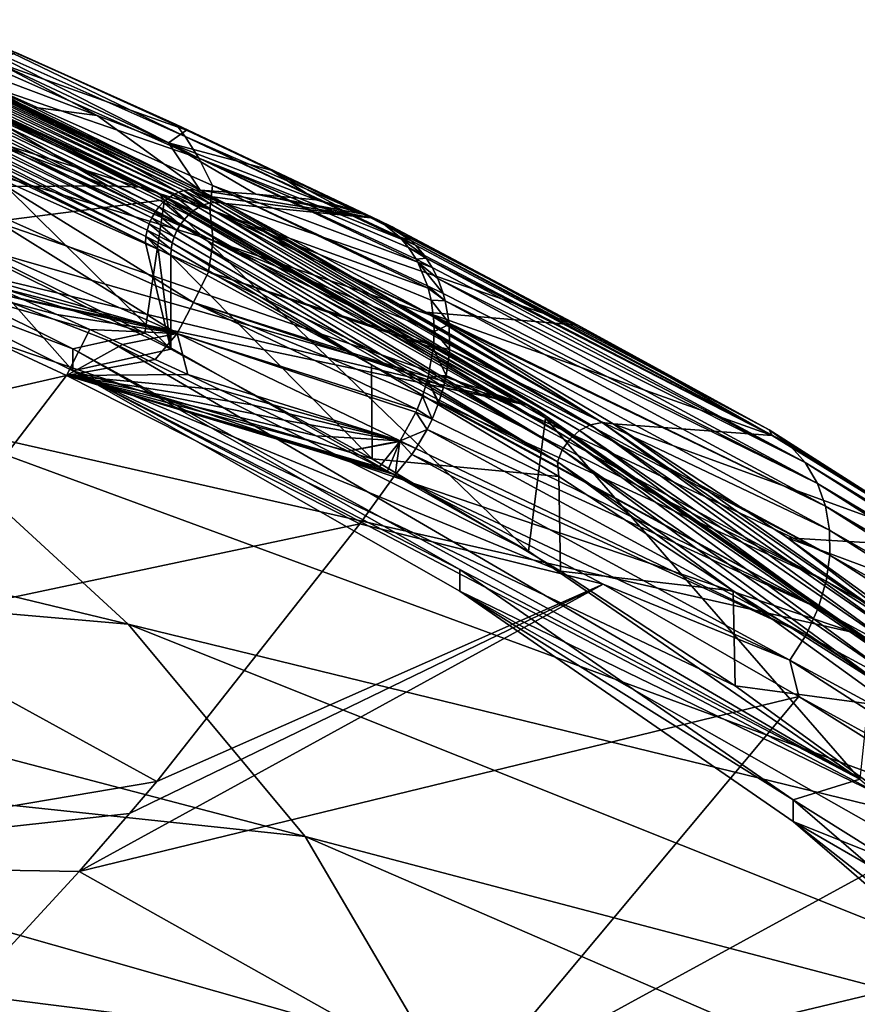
# Model space of a CAD drawing. Header units: metres. Extents: x -90 to 304, y -90 to 74.
# Tile 569 of 570: x 290.15 to 295.55, y 18.2 to 24.55. Entities that reach past the tile are written whole.
import ezdxf

# ---------------------------------------------------------------- set-up
doc = ezdxf.new("R2010")
doc.units = ezdxf.units.M
doc.layers.add('solid_21662050_350', color=7, linetype='CONTINUOUS')

msp = doc.modelspace()

# ---------------------------------------------------------------- linework, layer by layer
at = {"layer": 'solid_21662050_350'}
for points in [[(287.904846, 24.545956, 151.074692), (289.353394, 23.465822, 155.626633), (290.719025, 23.475111, 151.979782)], [(287.904846, 24.545956, 151.074692), (290.719025, 23.475111, 151.979782), (289.39325, 24.251583, 149.110519)], [(291.210144, 23.444653, 150.459656), (289.005249, 24.509869, 147.511444), (288.971344, 24.497959, 147.534241)], [(291.245392, 23.450195, 150.436996), (289.039215, 24.516108, 147.486572), (289.005249, 24.509869, 147.511444)], [(291.245392, 23.450195, 150.436996), (289.005249, 24.509869, 147.511444), (291.210144, 23.444653, 150.459656)], [(291.279938, 23.450048, 150.412781), (289.07254, 24.51656, 147.460083), (289.039215, 24.516108, 147.486572)], [(291.279938, 23.450048, 150.412781), (289.039215, 24.516108, 147.486572), (291.245392, 23.450195, 150.436996)], [(291.314087, 23.446342, 150.387985), (289.104584, 24.511206, 147.432526), (289.07254, 24.51656, 147.460083)], [(291.279938, 23.450048, 150.412781), (291.314087, 23.446342, 150.387985), (289.07254, 24.51656, 147.460083)], [(290.650208, 23.92901, 147.912033), (290.004608, 24.271036, 146.603836), (289.104584, 24.511206, 147.432526)], [(290.235016, 23.980997, 148.894592), (290.650208, 23.92901, 147.912033), (289.104584, 24.511206, 147.432526)], [(290.235016, 23.980997, 148.894592), (289.104584, 24.511206, 147.432526), (291.314087, 23.446342, 150.387985)], [(291.107635, 23.39554, 150.513657), (288.906342, 24.458218, 147.571762), (288.876556, 24.431181, 147.585724)], [(291.140594, 23.417059, 150.498352), (288.938141, 24.480625, 147.554489), (288.906342, 24.458218, 147.571762)], [(291.140594, 23.417059, 150.498352), (288.906342, 24.458218, 147.571762), (291.107635, 23.39554, 150.513657)], [(291.175018, 23.433535, 150.480225), (288.971344, 24.497959, 147.534241), (288.938141, 24.480625, 147.554489)], [(291.175018, 23.433535, 150.480225), (288.938141, 24.480625, 147.554489), (291.140594, 23.417059, 150.498352)], [(291.210144, 23.444653, 150.459656), (288.971344, 24.497959, 147.534241), (291.175018, 23.433535, 150.480225)], [(289.790588, 24.481033, 144.475891), (291.218231, 23.791906, 145.950592), (289.764465, 24.436895, 144.139694)], [(289.764465, 24.436895, 144.139694), (291.305908, 23.652349, 145.800156), (289.833771, 24.305456, 143.968994)], [(289.764465, 24.436895, 144.139694), (291.218231, 23.791906, 145.950592), (291.305908, 23.652349, 145.800156)], [(289.790588, 24.481033, 144.475891), (290.12561, 24.333963, 145.22084), (291.159729, 23.870647, 146.191208)], [(289.790588, 24.481033, 144.475891), (291.159729, 23.870647, 146.191208), (291.218231, 23.791906, 145.950592)], [(291.02359, 23.305357, 150.539948), (288.849426, 24.400063, 147.596115), (288.8255, 24.365496, 147.602692)], [(291.048523, 23.339136, 150.534668), (288.876556, 24.431181, 147.585724), (288.849426, 24.400063, 147.596115)], [(291.048523, 23.339136, 150.534668), (288.849426, 24.400063, 147.596115), (291.02359, 23.305357, 150.539948)], [(291.076752, 23.369396, 150.525848), (288.876556, 24.431181, 147.585724), (291.048523, 23.339136, 150.534668)], [(291.107635, 23.39554, 150.513657), (288.876556, 24.431181, 147.585724), (291.076752, 23.369396, 150.525848)], [(290.985413, 23.229902, 150.53949), (288.805206, 24.328167, 147.605331), (288.788971, 24.28882, 147.604004)], [(291.002411, 23.268707, 150.54158), (288.8255, 24.365496, 147.602692), (288.805206, 24.328167, 147.605331)], [(291.002411, 23.268707, 150.54158), (288.805206, 24.328167, 147.605331), (290.985413, 23.229902, 150.53949)], [(291.02359, 23.305357, 150.539948), (288.8255, 24.365496, 147.602692), (291.002411, 23.268707, 150.54158)], [(291.225647, 23.834843, 146.625824), (290.12561, 24.333963, 145.22084), (290.004608, 24.271036, 146.603836)], [(291.159729, 23.870647, 146.191208), (290.12561, 24.333963, 145.22084), (291.225647, 23.834843, 146.625824)], [(290.965302, 23.148985, 150.524414), (288.777161, 24.248281, 147.598709), (288.769989, 24.207325, 147.589569)], [(290.972961, 23.189743, 150.533737), (288.788971, 24.28882, 147.604004), (288.777161, 24.248281, 147.598709)], [(290.972961, 23.189743, 150.533737), (288.777161, 24.248281, 147.598709), (290.965302, 23.148985, 150.524414)], [(290.985413, 23.229902, 150.53949), (288.788971, 24.28882, 147.604004), (290.972961, 23.189743, 150.533737)], [(289.39325, 24.251583, 149.110519), (290.719025, 23.475111, 151.979782), (290.973236, 23.465055, 151.301727)], [(289.39325, 24.251583, 149.110519), (290.973236, 23.465055, 151.301727), (291.03714, 23.434822, 151.25209)], [(289.39325, 24.251583, 149.110519), (291.03714, 23.434822, 151.25209), (289.452972, 24.223412, 149.055206)], [(289.833771, 24.305456, 143.968994), (291.305908, 23.652349, 145.800156), (289.944183, 24.122141, 143.912903)], [(290.650208, 23.92901, 147.912033), (291.111115, 23.752256, 148.054382), (290.004608, 24.271036, 146.603836)], [(291.225647, 23.834843, 146.625824), (290.004608, 24.271036, 146.603836), (291.111115, 23.752256, 148.054382)], [(288.769989, 24.207325, 147.589569), (288.767548, 24.16679, 147.576706), (290.962616, 23.108475, 150.511703)], [(290.965302, 23.148985, 150.524414), (288.769989, 24.207325, 147.589569), (290.962616, 23.108475, 150.511703)], [(289.452972, 24.223412, 149.055206), (291.03714, 23.434822, 151.25209), (291.08548, 23.384512, 151.200821)], [(289.452972, 24.223412, 149.055206), (291.08548, 23.384512, 151.200821), (289.499695, 24.174314, 149.002045)], [(290.962616, 23.108475, 150.511703), (288.767548, 24.16679, 147.576706), (289.888214, 23.641602, 149.025345)], [(289.499695, 24.174314, 149.002045), (291.08548, 23.384512, 151.200821), (289.608002, 23.196579, 148.811981)], [(289.944183, 24.122141, 143.912903), (291.376221, 23.321562, 145.565491), (289.871979, 23.989208, 143.698547)], [(289.944183, 24.122141, 143.912903), (291.393829, 23.477186, 145.718384), (291.376221, 23.321562, 145.565491)], [(291.305908, 23.652349, 145.800156), (291.393829, 23.477186, 145.718384), (289.944183, 24.122141, 143.912903)], [(289.871979, 23.989208, 143.698547), (291.376221, 23.321562, 145.565491), (289.917389, 23.781569, 143.681747)], [(290.235016, 23.980997, 148.894592), (291.314087, 23.446342, 150.387985), (290.650208, 23.92901, 147.912033)], [(291.314087, 23.446342, 150.387985), (291.111115, 23.752256, 148.054382), (290.650208, 23.92901, 147.912033)], [(291.159729, 23.870647, 146.191208), (291.225647, 23.834843, 146.625824), (291.771576, 23.576853, 147.34845)], [(291.159729, 23.870647, 146.191208), (291.771576, 23.576853, 147.34845), (292.313843, 23.31835, 148.086411)], [(291.159729, 23.870647, 146.191208), (292.313843, 23.31835, 148.086411), (292.467712, 23.251232, 147.950867)], [(291.159729, 23.870647, 146.191208), (292.467712, 23.251232, 147.950867), (292.474792, 23.246899, 147.944199)], [(291.159729, 23.870647, 146.191208), (292.474792, 23.246899, 147.944199), (291.218231, 23.791906, 145.950592)], [(291.771576, 23.576853, 147.34845), (291.225647, 23.834843, 146.625824), (291.111115, 23.752256, 148.054382)], [(289.917389, 23.781569, 143.681747), (291.398682, 23.122183, 145.522919), (289.888214, 23.579994, 143.638077)], [(291.376221, 23.321562, 145.565491), (291.398682, 23.122183, 145.522919), (289.917389, 23.781569, 143.681747)], [(292.062073, 23.385353, 148.347214), (291.771576, 23.576853, 147.34845), (291.111115, 23.752256, 148.054382)], [(291.672791, 23.42107, 149.410706), (292.062073, 23.385353, 148.347214), (291.111115, 23.752256, 148.054382)], [(291.672791, 23.42107, 149.410706), (291.111115, 23.752256, 148.054382), (291.314087, 23.446342, 150.387985)], [(291.218231, 23.791906, 145.950592), (292.474792, 23.246899, 147.944199), (292.600159, 23.145203, 147.816849)], [(291.218231, 23.791906, 145.950592), (292.600159, 23.145203, 147.816849), (292.612579, 23.131975, 147.803101)], [(291.218231, 23.791906, 145.950592), (292.612579, 23.131975, 147.803101), (291.305908, 23.652349, 145.800156)], [(289.888214, 23.641602, 149.025345), (289.774384, 23.092699, 148.656387), (291.124878, 22.421968, 150.52803)], [(290.962616, 23.108475, 150.511703), (289.888214, 23.641602, 149.025345), (291.124878, 22.421968, 150.52803)], [(291.305908, 23.652349, 145.800156), (292.612579, 23.131975, 147.803101), (292.657623, 23.07732, 147.750793)], [(291.305908, 23.652349, 145.800156), (292.657623, 23.07732, 147.750793), (292.707214, 23.001299, 147.687531)], [(291.305908, 23.652349, 145.800156), (292.707214, 23.001299, 147.687531), (292.717224, 22.983179, 147.673752)], [(291.305908, 23.652349, 145.800156), (292.717224, 22.983179, 147.673752), (291.393829, 23.477186, 145.718384)], [(289.888214, 23.579994, 143.638077), (291.270782, 22.723412, 145.421356), (289.764923, 23.39448, 143.551834)], [(289.888214, 23.579994, 143.638077), (291.367279, 22.920588, 145.476959), (291.270782, 22.723412, 145.421356)], [(291.398682, 23.122183, 145.522919), (291.367279, 22.920588, 145.476959), (289.888214, 23.579994, 143.638077)], [(292.18634, 23.35231, 148.218613), (292.313843, 23.31835, 148.086411), (291.771576, 23.576853, 147.34845)], [(292.062073, 23.385353, 148.347214), (292.18634, 23.35231, 148.218613), (291.771576, 23.576853, 147.34845)], [(288.670349, 23.422979, 157.44104), (287.994598, 23.356218, 159.227509), (293.422333, 22.060349, 155.203445)], [(289.353394, 23.465822, 155.626633), (288.670349, 23.422979, 157.44104), (293.422333, 22.060349, 155.203445)], [(290.719025, 23.475111, 151.979782), (289.353394, 23.465822, 155.626633), (293.422333, 22.060349, 155.203445)], [(290.719025, 23.475111, 151.979782), (293.422333, 22.060349, 155.203445), (290.973236, 23.465055, 151.301727)], [(291.03714, 23.434822, 151.25209), (290.973236, 23.465055, 151.301727), (293.422333, 22.060349, 155.203445)], [(291.03714, 23.434822, 151.25209), (293.422333, 22.060349, 155.203445), (293.488922, 22.028362, 155.158676)], [(291.08548, 23.384512, 151.200821), (291.03714, 23.434822, 151.25209), (293.488922, 22.028362, 155.158676)], [(291.175018, 23.433535, 150.480225), (291.140594, 23.417059, 150.498352), (291.303131, 23.335007, 150.733429)], [(291.210144, 23.444653, 150.459656), (291.175018, 23.433535, 150.480225), (291.338104, 23.351664, 150.715225)], [(291.175018, 23.433535, 150.480225), (291.303131, 23.335007, 150.733429), (291.338104, 23.351664, 150.715225)], [(291.245392, 23.450195, 150.436996), (291.210144, 23.444653, 150.459656), (291.373322, 23.36268, 150.694824)], [(291.210144, 23.444653, 150.459656), (291.338104, 23.351664, 150.715225), (291.373322, 23.36268, 150.694824)], [(291.245392, 23.450195, 150.436996), (291.40921, 23.368185, 150.671982), (291.443756, 23.367884, 150.64798)], [(291.279938, 23.450048, 150.412781), (291.245392, 23.450195, 150.436996), (291.443756, 23.367884, 150.64798)], [(291.245392, 23.450195, 150.436996), (291.373322, 23.36268, 150.694824), (291.40921, 23.368185, 150.671982)], [(291.279938, 23.450048, 150.412781), (291.39505, 23.40453, 150.50412), (291.314087, 23.446342, 150.387985)], [(291.279938, 23.450048, 150.412781), (291.477264, 23.361862, 150.62262), (291.39505, 23.40453, 150.50412)], [(291.279938, 23.450048, 150.412781), (291.443756, 23.367884, 150.64798), (291.477264, 23.361862, 150.62262)], [(292.414459, 23.268049, 148.225952), (291.672791, 23.42107, 149.410706), (291.314087, 23.446342, 150.387985)], [(291.39505, 23.40453, 150.50412), (292.414459, 23.268049, 148.225952), (291.314087, 23.446342, 150.387985)], [(291.393829, 23.477186, 145.718384), (292.784424, 22.815716, 147.564774), (291.376221, 23.321562, 145.565491)], [(291.393829, 23.477186, 145.718384), (292.717224, 22.983179, 147.673752), (292.779816, 22.831394, 147.573776)], [(291.393829, 23.477186, 145.718384), (292.779816, 22.831394, 147.573776), (292.784424, 22.815716, 147.564774)], [(292.36554, 23.29262, 148.156967), (292.062073, 23.385353, 148.347214), (291.672791, 23.42107, 149.410706)], [(292.414459, 23.268049, 148.225952), (292.36554, 23.29262, 148.156967), (291.672791, 23.42107, 149.410706)], [(290.957245, 22.526146, 150.681488), (289.608002, 23.196579, 148.811981), (291.08548, 23.384512, 151.200821)], [(289.764923, 23.39448, 143.551834), (291.166046, 22.522717, 145.430344), (289.663361, 23.193367, 143.563782)], [(289.764923, 23.39448, 143.551834), (291.270782, 22.723412, 145.421356), (291.166046, 22.522717, 145.430344)], [(293.430359, 21.119768, 154.587845), (290.957245, 22.526146, 150.681488), (291.08548, 23.384512, 151.200821)], [(291.076752, 23.369396, 150.525848), (291.048523, 23.339136, 150.534668), (291.210541, 23.256767, 150.769318)], [(291.107635, 23.39554, 150.513657), (291.076752, 23.369396, 150.525848), (291.23877, 23.287066, 150.760681)], [(291.076752, 23.369396, 150.525848), (291.210541, 23.256767, 150.769318), (291.23877, 23.287066, 150.760681)], [(293.53949, 21.977163, 155.111084), (291.08548, 23.384512, 151.200821), (293.488922, 22.028362, 155.158676)], [(293.430359, 21.119768, 154.587845), (291.08548, 23.384512, 151.200821), (293.53949, 21.977163, 155.111084)], [(291.140594, 23.417059, 150.498352), (291.107635, 23.39554, 150.513657), (291.270081, 23.313507, 150.74855)], [(291.107635, 23.39554, 150.513657), (291.23877, 23.287066, 150.760681), (291.270081, 23.313507, 150.74855)], [(291.140594, 23.417059, 150.498352), (291.270081, 23.313507, 150.74855), (291.303131, 23.335007, 150.733429)], [(293.830963, 21.933989, 154.652969), (291.373322, 23.36268, 150.694824), (291.338104, 23.351664, 150.715225)], [(293.830963, 21.933989, 154.652969), (291.40921, 23.368185, 150.671982), (291.373322, 23.36268, 150.694824)], [(291.39505, 23.40453, 150.50412), (291.477264, 23.361862, 150.62262), (292.414459, 23.268049, 148.225952)], [(293.905518, 21.948547, 154.615189), (291.443756, 23.367884, 150.64798), (291.40921, 23.368185, 150.671982)], [(293.830963, 21.933989, 154.652969), (293.905518, 21.948547, 154.615189), (291.40921, 23.368185, 150.671982)], [(293.905518, 21.948547, 154.615189), (291.477264, 23.361862, 150.62262), (291.443756, 23.367884, 150.64798)], [(291.477264, 23.361862, 150.62262), (293.748169, 22.575701, 150.15976), (292.414459, 23.268049, 148.225952)], [(291.477264, 23.361862, 150.62262), (292.768738, 22.659569, 152.573303), (293.748169, 22.575701, 150.15976)], [(293.905518, 21.948547, 154.615189), (292.768738, 22.659569, 152.573303), (291.477264, 23.361862, 150.62262)], [(292.36554, 23.29262, 148.156967), (292.18634, 23.35231, 148.218613), (292.062073, 23.385353, 148.347214)], [(287.994598, 23.356218, 159.227509), (287.543182, 23.2983, 160.415833), (293.422333, 22.060349, 155.203445)], [(287.543182, 23.2983, 160.415833), (295.53479, 20.594261, 159.275665), (293.422333, 22.060349, 155.203445)], [(287.543182, 23.2983, 160.415833), (289.39743, 21.982691, 163.96225), (295.53479, 20.594261, 159.275665)], [(291.02359, 23.305357, 150.539948), (291.002411, 23.268707, 150.54158), (291.164246, 23.185982, 150.775848)], [(291.048523, 23.339136, 150.534668), (291.02359, 23.305357, 150.539948), (291.185394, 23.222687, 150.774429)], [(291.02359, 23.305357, 150.539948), (291.164246, 23.185982, 150.775848), (291.185394, 23.222687, 150.774429)], [(291.048523, 23.339136, 150.534668), (291.185394, 23.222687, 150.774429), (291.210541, 23.256767, 150.769318)], [(293.697205, 21.842615, 154.697266), (291.270081, 23.313507, 150.74855), (291.23877, 23.287066, 150.760681)], [(293.759644, 21.897711, 154.681076), (291.303131, 23.335007, 150.733429), (291.270081, 23.313507, 150.74855)], [(293.759644, 21.897711, 154.681076), (291.270081, 23.313507, 150.74855), (293.697205, 21.842615, 154.697266)], [(293.759644, 21.897711, 154.681076), (291.338104, 23.351664, 150.715225), (291.303131, 23.335007, 150.733429)], [(293.830963, 21.933989, 154.652969), (291.338104, 23.351664, 150.715225), (293.759644, 21.897711, 154.681076)], [(291.376221, 23.321562, 145.565491), (292.784424, 22.815716, 147.564774), (292.803101, 22.737619, 147.523132)], [(291.376221, 23.321562, 145.565491), (292.803101, 22.737619, 147.523132), (292.817322, 22.63809, 147.476944)], [(291.376221, 23.321562, 145.565491), (292.817322, 22.63809, 147.476944), (292.817566, 22.635509, 147.475845)], [(291.376221, 23.321562, 145.565491), (292.817566, 22.635509, 147.475845), (291.398682, 23.122183, 145.522919)], [(292.36554, 23.29262, 148.156967), (292.313843, 23.31835, 148.086411), (292.18634, 23.35231, 148.218613)], [(292.551117, 23.210993, 148.10704), (292.313843, 23.31835, 148.086411), (292.36554, 23.29262, 148.156967)], [(292.551117, 23.210993, 148.10704), (292.467712, 23.251232, 147.950867), (292.313843, 23.31835, 148.086411)], [(291.002411, 23.268707, 150.54158), (290.985413, 23.229902, 150.53949), (291.147247, 23.147007, 150.773575)], [(291.002411, 23.268707, 150.54158), (291.147247, 23.147007, 150.773575), (291.164246, 23.185982, 150.775848)], [(293.648651, 21.773108, 154.700256), (291.210541, 23.256767, 150.769318), (291.185394, 23.222687, 150.774429)], [(293.697205, 21.842615, 154.697266), (291.23877, 23.287066, 150.760681), (291.210541, 23.256767, 150.769318)], [(293.697205, 21.842615, 154.697266), (291.210541, 23.256767, 150.769318), (293.648651, 21.773108, 154.700256)], [(292.551117, 23.210993, 148.10704), (292.36554, 23.29262, 148.156967), (292.414459, 23.268049, 148.225952)], [(292.551117, 23.210993, 148.10704), (292.414459, 23.268049, 148.225952), (293.748169, 22.575701, 150.15976)], [(292.57016, 23.199862, 148.08934), (292.474792, 23.246899, 147.944199), (292.467712, 23.251232, 147.950867)], [(292.551117, 23.210993, 148.10704), (292.57016, 23.199862, 148.08934), (292.467712, 23.251232, 147.950867)], [(292.671906, 23.123323, 147.988525), (292.600159, 23.145203, 147.816849), (292.474792, 23.246899, 147.944199)], [(292.57016, 23.199862, 148.08934), (292.671906, 23.123323, 147.988525), (292.474792, 23.246899, 147.944199)], [(290.957245, 22.526146, 150.681488), (289.154602, 23.089436, 149.108978), (289.608002, 23.196579, 148.811981)], [(289.663361, 23.193367, 143.563782), (291.166046, 22.522717, 145.430344), (289.746735, 22.92943, 143.863449)], [(290.972961, 23.189743, 150.533737), (290.965302, 23.148985, 150.524414), (291.12738, 23.06608, 150.758179)], [(290.985413, 23.229902, 150.53949), (290.972961, 23.189743, 150.533737), (291.134888, 23.10681, 150.767639)], [(290.972961, 23.189743, 150.533737), (291.12738, 23.06608, 150.758179), (291.134888, 23.10681, 150.767639)], [(290.985413, 23.229902, 150.53949), (291.134888, 23.10681, 150.767639), (291.147247, 23.147007, 150.773575)], [(293.617889, 21.694746, 154.689789), (291.164246, 23.185982, 150.775848), (291.147247, 23.147007, 150.773575)], [(293.648651, 21.773108, 154.700256), (291.185394, 23.222687, 150.774429), (291.164246, 23.185982, 150.775848)], [(293.648651, 21.773108, 154.700256), (291.164246, 23.185982, 150.775848), (293.617889, 21.694746, 154.689789)], [(294.982086, 21.90143, 151.761063), (292.551117, 23.210993, 148.10704), (293.748169, 22.575701, 150.15976)], [(294.982086, 21.90143, 151.761063), (292.57016, 23.199862, 148.08934), (292.551117, 23.210993, 148.10704)], [(294.982086, 21.90143, 151.761063), (292.671906, 23.123323, 147.988525), (292.57016, 23.199862, 148.08934)], [(287.39502, 21.554897, 143.594284), (288.571045, 23.126844, 142.772202), (290.453278, 22.251312, 145.11528)], [(288.571045, 23.126844, 142.772202), (290.390747, 22.644873, 144.655884), (290.603302, 22.548958, 144.92247)], [(290.453278, 22.251312, 145.11528), (288.571045, 23.126844, 142.772202), (290.603302, 22.548958, 144.92247)], [(288.571045, 23.126844, 142.772202), (290.177124, 22.740257, 144.390503), (290.390747, 22.644873, 144.655884)], [(288.571045, 23.126844, 142.772202), (289.962433, 22.835108, 144.126373), (290.177124, 22.740257, 144.390503)], [(290.965302, 23.148985, 150.524414), (290.962616, 23.108475, 150.511703), (291.042847, 23.067654, 150.626938)], [(291.042847, 23.067654, 150.626938), (290.962616, 23.108475, 150.511703), (291.124878, 22.421968, 150.52803)], [(290.965302, 23.148985, 150.524414), (291.042847, 23.067654, 150.626938), (291.124878, 23.025656, 150.745377)], [(290.965302, 23.148985, 150.524414), (291.124878, 23.025656, 150.745377), (291.12738, 23.06608, 150.758179)], [(292.418243, 22.322065, 152.699677), (291.134888, 23.10681, 150.767639), (291.12738, 23.06608, 150.758179)], [(293.617889, 21.694746, 154.689789), (291.147247, 23.147007, 150.773575), (291.134888, 23.10681, 150.767639)], [(293.617889, 21.694746, 154.689789), (291.134888, 23.10681, 150.767639), (292.418243, 22.322065, 152.699677)], [(291.398682, 23.122183, 145.522919), (292.818207, 22.444162, 147.406418), (291.367279, 22.920588, 145.476959)], [(291.398682, 23.122183, 145.522919), (292.817566, 22.635509, 147.475845), (292.821991, 22.535213, 147.436508)], [(291.398682, 23.122183, 145.522919), (292.821991, 22.535213, 147.436508), (292.818207, 22.444162, 147.406418)], [(292.703156, 23.092709, 147.954987), (292.612579, 23.131975, 147.803101), (292.600159, 23.145203, 147.816849)], [(292.671906, 23.123323, 147.988525), (292.703156, 23.092709, 147.954987), (292.600159, 23.145203, 147.816849)], [(292.760162, 23.02496, 147.889526), (292.657623, 23.07732, 147.750793), (292.612579, 23.131975, 147.803101)], [(292.703156, 23.092709, 147.954987), (292.760162, 23.02496, 147.889526), (292.612579, 23.131975, 147.803101)], [(295.109558, 21.808908, 151.649628), (292.703156, 23.092709, 147.954987), (292.671906, 23.123323, 147.988525)], [(295.109558, 21.808908, 151.649628), (292.671906, 23.123323, 147.988525), (294.982086, 21.90143, 151.761063)], [(289.154602, 23.089436, 149.108978), (290.494202, 22.424055, 150.965057), (289.321259, 22.867937, 149.280457)], [(290.726074, 22.47518, 150.823059), (290.494202, 22.424055, 150.965057), (289.154602, 23.089436, 149.108978)], [(290.726074, 22.47518, 150.823059), (289.154602, 23.089436, 149.108978), (290.957245, 22.526146, 150.681488)], [(289.774384, 23.092699, 148.656387), (289.321259, 22.867937, 149.280457), (290.494202, 22.282921, 150.914246)], [(289.774384, 23.092699, 148.656387), (290.494202, 22.282921, 150.914246), (291.124878, 22.421968, 150.52803)], [(291.124878, 23.025656, 150.745377), (291.042847, 23.067654, 150.626938), (291.124878, 22.421968, 150.52803)], [(292.418243, 22.322065, 152.699677), (291.12738, 23.06608, 150.758179), (291.124878, 23.025656, 150.745377)], [(292.771942, 23.00857, 147.875137), (292.707214, 23.001299, 147.687531), (292.657623, 23.07732, 147.750793)], [(292.760162, 23.02496, 147.889526), (292.771942, 23.00857, 147.875137), (292.657623, 23.07732, 147.750793)], [(295.109558, 21.808908, 151.649628), (292.760162, 23.02496, 147.889526), (292.703156, 23.092709, 147.954987)], [(291.124878, 23.025656, 150.745377), (291.124878, 22.421968, 150.52803), (292.423279, 21.715509, 152.490295)], [(292.418243, 22.322065, 152.699677), (291.124878, 23.025656, 150.745377), (292.423279, 21.715509, 152.490295)], [(292.771942, 23.00857, 147.875137), (292.809235, 22.949404, 147.826965), (292.707214, 23.001299, 147.687531)], [(292.809235, 22.949404, 147.826965), (292.717224, 22.983179, 147.673752), (292.707214, 23.001299, 147.687531)], [(292.881195, 22.780806, 147.714371), (292.779816, 22.831394, 147.573776), (292.717224, 22.983179, 147.673752)], [(292.845673, 22.876776, 147.774551), (292.881195, 22.780806, 147.714371), (292.717224, 22.983179, 147.673752)], [(292.809235, 22.949404, 147.826965), (292.845673, 22.876776, 147.774551), (292.717224, 22.983179, 147.673752)], [(295.109558, 21.808908, 151.649628), (292.771942, 23.00857, 147.875137), (292.760162, 23.02496, 147.889526)], [(295.214569, 21.690708, 151.542648), (292.809235, 22.949404, 147.826965), (292.771942, 23.00857, 147.875137)], [(295.214569, 21.690708, 151.542648), (292.771942, 23.00857, 147.875137), (295.109558, 21.808908, 151.649628)], [(291.166046, 22.522717, 145.430344), (289.962433, 22.835108, 144.126373), (289.746735, 22.92943, 143.863449)], [(291.367279, 22.920588, 145.476959), (292.784637, 22.241959, 147.357803), (291.270782, 22.723412, 145.421356)], [(291.367279, 22.920588, 145.476959), (292.818207, 22.444162, 147.406418), (292.817139, 22.431643, 147.402679)], [(291.367279, 22.920588, 145.476959), (292.817139, 22.431643, 147.402679), (292.784637, 22.241959, 147.357803)], [(295.214569, 21.690708, 151.542648), (292.845673, 22.876776, 147.774551), (292.809235, 22.949404, 147.826965)], [(290.494202, 22.424055, 150.965057), (290.494202, 22.282921, 150.914246), (289.321259, 22.867937, 149.280457)], [(295.293213, 21.555746, 151.445801), (292.881195, 22.780806, 147.714371), (292.845673, 22.876776, 147.774551)], [(295.293213, 21.555746, 151.445801), (292.845673, 22.876776, 147.774551), (295.214569, 21.690708, 151.542648)], [(291.166046, 22.522717, 145.430344), (290.177124, 22.740257, 144.390503), (289.962433, 22.835108, 144.126373)], [(292.894196, 22.73362, 147.687988), (292.784424, 22.815716, 147.564774), (292.779816, 22.831394, 147.573776)], [(292.881195, 22.780806, 147.714371), (292.894196, 22.73362, 147.687988), (292.779816, 22.831394, 147.573776)], [(292.894196, 22.73362, 147.687988), (292.803101, 22.737619, 147.523132), (292.784424, 22.815716, 147.564774)], [(291.166046, 22.522717, 145.430344), (290.390747, 22.644873, 144.655884), (290.177124, 22.740257, 144.390503)], [(291.270782, 22.723412, 145.421356), (292.712677, 22.032162, 147.334229), (291.166046, 22.522717, 145.430344)], [(291.270782, 22.723412, 145.421356), (292.784637, 22.241959, 147.357803), (292.779907, 22.2236, 147.354614)], [(291.270782, 22.723412, 145.421356), (292.779907, 22.2236, 147.354614), (292.747223, 22.118896, 147.340515)], [(291.270782, 22.723412, 145.421356), (292.747223, 22.118896, 147.340515), (292.712677, 22.032162, 147.334229)], [(292.91861, 22.589008, 147.618256), (292.817322, 22.63809, 147.476944), (292.803101, 22.737619, 147.523132)], [(292.894196, 22.73362, 147.687988), (292.91861, 22.589008, 147.618256), (292.803101, 22.737619, 147.523132)], [(295.293213, 21.555746, 151.445801), (292.894196, 22.73362, 147.687988), (292.881195, 22.780806, 147.714371)], [(295.344177, 21.410202, 151.362076), (292.91861, 22.589008, 147.618256), (292.894196, 22.73362, 147.687988)], [(295.344177, 21.410202, 151.362076), (292.894196, 22.73362, 147.687988), (295.293213, 21.555746, 151.445801)], [(292.768738, 22.659569, 152.573303), (295.001617, 21.866293, 152.140167), (293.748169, 22.575701, 150.15976)], [(292.768738, 22.659569, 152.573303), (293.976776, 21.940413, 154.570831), (295.001617, 21.866293, 152.140167)], [(293.905518, 21.948547, 154.615189), (293.976776, 21.940413, 154.570831), (292.768738, 22.659569, 152.573303)], [(291.166046, 22.522717, 145.430344), (290.603302, 22.548958, 144.92247), (290.390747, 22.644873, 144.655884)], [(292.919403, 22.58054, 147.614639), (292.817566, 22.635509, 147.475845), (292.817322, 22.63809, 147.476944)], [(292.91861, 22.589008, 147.618256), (292.919403, 22.58054, 147.614639), (292.817322, 22.63809, 147.476944)], [(292.919403, 22.58054, 147.614639), (292.821991, 22.535213, 147.436508), (292.817566, 22.635509, 147.475845)], [(290.453278, 22.251312, 145.11528), (290.603302, 22.548958, 144.92247), (290.814758, 22.452538, 145.190231)], [(291.166046, 22.522717, 145.430344), (290.814758, 22.452538, 145.190231), (290.603302, 22.548958, 144.92247)], [(292.921478, 22.420055, 147.555237), (292.818207, 22.444162, 147.406418), (292.821991, 22.535213, 147.436508)], [(292.919403, 22.58054, 147.614639), (292.921478, 22.420055, 147.555237), (292.821991, 22.535213, 147.436508)], [(295.344177, 21.410202, 151.362076), (292.919403, 22.58054, 147.614639), (292.91861, 22.589008, 147.618256)], [(295.369995, 21.256176, 151.29068), (292.921478, 22.420055, 147.555237), (292.919403, 22.58054, 147.614639)], [(295.369995, 21.256176, 151.29068), (292.919403, 22.58054, 147.614639), (295.344177, 21.410202, 151.362076)], [(294.982086, 21.90143, 151.761063), (293.748169, 22.575701, 150.15976), (295.001617, 21.866293, 152.140167)], [(290.726074, 22.47518, 150.823059), (295.567078, 19.650433, 158.669098), (290.494202, 22.424055, 150.965057)], [(290.726074, 22.47518, 150.823059), (290.957245, 22.526146, 150.681488), (293.430359, 21.119768, 154.587845)], [(290.726074, 22.47518, 150.823059), (293.430359, 21.119768, 154.587845), (295.567078, 19.650433, 158.669098)], [(291.166046, 22.522717, 145.430344), (291.025146, 22.355635, 145.459213), (290.814758, 22.452538, 145.190231)], [(291.166046, 22.522717, 145.430344), (291.234558, 22.258274, 145.729431), (291.025146, 22.355635, 145.459213)], [(291.166046, 22.522717, 145.430344), (292.603882, 21.83218, 147.340836), (291.234558, 22.258274, 145.729431)], [(291.166046, 22.522717, 145.430344), (292.712677, 22.032162, 147.334229), (292.705658, 22.016411, 147.333633)], [(291.166046, 22.522717, 145.430344), (292.705658, 22.016411, 147.333633), (292.603882, 21.83218, 147.340836)], [(290.453278, 22.251312, 145.11528), (290.814758, 22.452538, 145.190231), (291.025146, 22.355635, 145.459213)], [(290.494202, 22.424055, 150.965057), (292.989166, 21.002743, 154.912903), (290.494202, 22.282921, 150.914246)], [(295.567078, 19.650433, 158.669098), (292.989166, 21.002743, 154.912903), (290.494202, 22.424055, 150.965057)], [(292.423279, 21.715509, 152.490295), (291.124878, 22.421968, 150.52803), (290.494202, 22.282921, 150.914246)], [(292.899841, 22.252703, 147.510437), (292.784637, 22.241959, 147.357803), (292.817139, 22.431643, 147.402679)], [(292.918823, 22.384003, 147.544144), (292.817139, 22.431643, 147.402679), (292.818207, 22.444162, 147.406418)], [(292.918823, 22.384003, 147.544144), (292.899841, 22.252703, 147.510437), (292.817139, 22.431643, 147.402679)], [(292.921478, 22.420055, 147.555237), (292.918823, 22.384003, 147.544144), (292.818207, 22.444162, 147.406418)], [(295.372559, 21.095135, 151.231018), (292.918823, 22.384003, 147.544144), (292.921478, 22.420055, 147.555237)], [(295.372559, 21.095135, 151.231018), (292.921478, 22.420055, 147.555237), (295.369995, 21.256176, 151.29068)], [(283.686951, 22.37792, 170.416183), (290.851196, 20.648573, 167.669754), (289.39743, 21.982691, 163.96225)], [(283.686951, 22.37792, 170.416183), (284.753754, 21.177109, 173.703247), (290.851196, 20.648573, 167.669754)], [(290.453278, 22.251312, 145.11528), (291.025146, 22.355635, 145.459213), (291.234558, 22.258274, 145.729431)], [(295.372559, 21.095135, 151.231018), (292.899841, 22.252703, 147.510437), (292.918823, 22.384003, 147.544144)], [(295.800568, 19.498011, 158.649643), (290.494202, 22.282921, 150.914246), (292.989197, 20.861609, 154.862091)], [(292.989166, 21.002743, 154.912903), (292.989197, 20.861609, 154.862091), (290.494202, 22.282921, 150.914246)], [(293.636658, 20.991892, 154.500229), (292.423279, 21.715509, 152.490295), (290.494202, 22.282921, 150.914246)], [(294.763, 20.252354, 156.554367), (293.636658, 20.991892, 154.500229), (290.494202, 22.282921, 150.914246)], [(295.800568, 19.498011, 158.649643), (294.763, 20.252354, 156.554367), (290.494202, 22.282921, 150.914246)], [(292.418243, 22.322065, 152.699677), (292.423279, 21.715509, 152.490295), (293.627258, 21.601467, 154.701218)], [(293.617889, 21.694746, 154.689789), (292.418243, 22.322065, 152.699677), (293.627258, 21.601467, 154.701218)], [(289.216278, 20.634016, 145.967819), (287.39502, 21.554897, 143.594284), (290.453278, 22.251312, 145.11528)], [(289.216278, 20.634016, 145.967819), (290.453278, 22.251312, 145.11528), (292.343018, 21.296898, 147.675034)], [(290.453278, 22.251312, 145.11528), (291.234558, 22.258274, 145.729431), (291.443024, 22.160461, 146.000931)], [(290.453278, 22.251312, 145.11528), (292.571045, 21.61171, 147.515915), (292.343018, 21.296898, 147.675034)], [(290.453278, 22.251312, 145.11528), (292.522278, 21.63607, 147.448349), (292.571045, 21.61171, 147.515915)], [(290.453278, 22.251312, 145.11528), (292.469177, 21.660948, 147.376572), (292.522278, 21.63607, 147.448349)], [(290.453278, 22.251312, 145.11528), (292.26651, 21.764395, 147.099594), (292.469177, 21.660948, 147.376572)], [(290.453278, 22.251312, 145.11528), (292.062256, 21.864164, 146.823044), (292.26651, 21.764395, 147.099594)], [(290.453278, 22.251312, 145.11528), (291.856934, 21.963425, 146.54776), (292.062256, 21.864164, 146.823044)], [(290.453278, 22.251312, 145.11528), (291.650482, 22.062185, 146.273712), (291.856934, 21.963425, 146.54776)], [(290.453278, 22.251312, 145.11528), (291.443024, 22.160461, 146.000931), (291.650482, 22.062185, 146.273712)], [(292.603882, 21.83218, 147.340836), (291.443024, 22.160461, 146.000931), (291.234558, 22.258274, 145.729431)], [(292.850464, 22.07382, 147.48143), (292.747223, 22.118896, 147.340515), (292.779907, 22.2236, 147.354614)], [(292.882446, 22.177608, 147.49585), (292.779907, 22.2236, 147.354614), (292.784637, 22.241959, 147.357803)], [(292.852478, 22.079563, 147.48204), (292.850464, 22.07382, 147.48143), (292.779907, 22.2236, 147.354614)], [(292.882446, 22.177608, 147.49585), (292.852478, 22.079563, 147.48204), (292.779907, 22.2236, 147.354614)], [(292.899841, 22.252703, 147.510437), (292.882446, 22.177608, 147.49585), (292.784637, 22.241959, 147.357803)], [(295.349792, 20.927364, 151.184448), (292.882446, 22.177608, 147.49585), (292.899841, 22.252703, 147.510437)], [(295.349792, 20.927364, 151.184448), (292.899841, 22.252703, 147.510437), (295.372559, 21.095135, 151.231018)], [(292.603882, 21.83218, 147.340836), (291.650482, 22.062185, 146.273712), (291.443024, 22.160461, 146.000931)], [(295.349792, 20.927364, 151.184448), (292.852478, 22.079563, 147.48204), (292.882446, 22.177608, 147.49585)], [(292.80954, 21.97179, 147.474075), (292.712677, 22.032162, 147.334229), (292.747223, 22.118896, 147.340515)], [(292.850464, 22.07382, 147.48143), (292.80954, 21.97179, 147.474075), (292.747223, 22.118896, 147.340515)], [(292.603882, 21.83218, 147.340836), (291.856934, 21.963425, 146.54776), (291.650482, 22.062185, 146.273712)], [(292.80954, 21.97179, 147.474075), (292.705658, 22.016411, 147.333633), (292.712677, 22.032162, 147.334229)], [(295.298889, 20.753395, 151.152863), (292.80954, 21.97179, 147.474075), (292.850464, 22.07382, 147.48143)], [(295.298889, 20.753395, 151.152863), (292.850464, 22.07382, 147.48143), (292.852478, 22.079563, 147.48204)], [(295.298889, 20.753395, 151.152863), (292.852478, 22.079563, 147.48204), (295.349792, 20.927364, 151.184448)], [(293.488922, 22.028362, 155.158676), (293.422333, 22.060349, 155.203445), (295.53479, 20.594261, 159.275665)], [(293.488922, 22.028362, 155.158676), (295.53479, 20.594261, 159.275665), (295.603638, 20.560457, 159.235947)], [(293.53949, 21.977163, 155.111084), (293.488922, 22.028362, 155.158676), (295.603638, 20.560457, 159.235947)], [(289.39743, 21.982691, 163.96225), (297.297302, 19.075994, 163.492813), (295.53479, 20.594261, 159.275665)], [(289.39743, 21.982691, 163.96225), (290.851196, 20.648573, 167.669754), (297.297302, 19.075994, 163.492813)], [(292.603882, 21.83218, 147.340836), (292.062256, 21.864164, 146.823044), (291.856934, 21.963425, 146.54776)], [(292.777283, 21.905067, 147.473206), (292.603882, 21.83218, 147.340836), (292.705658, 22.016411, 147.333633)], [(292.80954, 21.97179, 147.474075), (292.777283, 21.905067, 147.473206), (292.705658, 22.016411, 147.333633)], [(295.298889, 20.753395, 151.152863), (292.777283, 21.905067, 147.473206), (292.80954, 21.97179, 147.474075)], [(295.567078, 19.650433, 158.669098), (293.430359, 21.119768, 154.587845), (293.53949, 21.977163, 155.111084)], [(295.656219, 20.507862, 159.19223), (293.53949, 21.977163, 155.111084), (295.603638, 20.560457, 159.235947)], [(295.567078, 19.650433, 158.669098), (293.53949, 21.977163, 155.111084), (295.656219, 20.507862, 159.19223)], [(292.777283, 21.905067, 147.473206), (292.704285, 21.780809, 147.480911), (292.603882, 21.83218, 147.340836)], [(295.220062, 20.580008, 151.138611), (292.704285, 21.780809, 147.480911), (292.777283, 21.905067, 147.473206)], [(295.220062, 20.580008, 151.138611), (292.777283, 21.905067, 147.473206), (295.298889, 20.753395, 151.152863)], [(293.759644, 21.897711, 154.681076), (293.697205, 21.842615, 154.697266), (295.844238, 20.366001, 158.798721)], [(293.830963, 21.933989, 154.652969), (293.759644, 21.897711, 154.681076), (295.90918, 20.41938, 158.787292)], [(295.90918, 20.41938, 158.787292), (293.759644, 21.897711, 154.681076), (295.844238, 20.366001, 158.798721)], [(295.983398, 20.453695, 158.764633), (293.905518, 21.948547, 154.615189), (293.830963, 21.933989, 154.652969)], [(295.983398, 20.453695, 158.764633), (293.830963, 21.933989, 154.652969), (295.90918, 20.41938, 158.787292)], [(293.905518, 21.948547, 154.615189), (296.060913, 20.466204, 158.732544), (293.976776, 21.940413, 154.570831)], [(295.983398, 20.453695, 158.764633), (296.060913, 20.466204, 158.732544), (293.905518, 21.948547, 154.615189)], [(293.976776, 21.940413, 154.570831), (296.172668, 21.141123, 154.164673), (295.001617, 21.866293, 152.140167)], [(293.976776, 21.940413, 154.570831), (295.099487, 21.205538, 156.61203), (296.172668, 21.141123, 154.164673)], [(296.060913, 20.466204, 158.732544), (295.099487, 21.205538, 156.61203), (293.976776, 21.940413, 154.570831)], [(294.982086, 21.90143, 151.761063), (295.001617, 21.866293, 152.140167), (296.172668, 21.141123, 154.164673)], [(297.127136, 20.536053, 155.570465), (294.982086, 21.90143, 151.761063), (296.172668, 21.141123, 154.164673)], [(295.109558, 21.808908, 151.649628), (294.982086, 21.90143, 151.761063), (297.127136, 20.536053, 155.570465)], [(292.603882, 21.83218, 147.340836), (292.26651, 21.764395, 147.099594), (292.062256, 21.864164, 146.823044)], [(293.697205, 21.842615, 154.697266), (293.648651, 21.773108, 154.700256), (295.793762, 20.297829, 158.798004)], [(295.844238, 20.366001, 158.798721), (293.697205, 21.842615, 154.697266), (295.793762, 20.297829, 158.798004)], [(292.600861, 21.827625, 147.341385), (292.26651, 21.764395, 147.099594), (292.603882, 21.83218, 147.340836)], [(292.600861, 21.827625, 147.341385), (292.469177, 21.660948, 147.376572), (292.26651, 21.764395, 147.099594)], [(292.600861, 21.827625, 147.341385), (292.522278, 21.63607, 147.448349), (292.469177, 21.660948, 147.376572)], [(292.600861, 21.827625, 147.341385), (292.571045, 21.61171, 147.515915), (292.522278, 21.63607, 147.448349)], [(292.678009, 21.742624, 147.486053), (292.571045, 21.61171, 147.515915), (292.600861, 21.827625, 147.341385)], [(292.704285, 21.780809, 147.480911), (292.600861, 21.827625, 147.341385), (292.603882, 21.83218, 147.340836)], [(292.704285, 21.780809, 147.480911), (292.678009, 21.742624, 147.486053), (292.600861, 21.827625, 147.341385)], [(295.220062, 20.580008, 151.138611), (292.678009, 21.742624, 147.486053), (292.704285, 21.780809, 147.480911)], [(293.648651, 21.773108, 154.700256), (293.617889, 21.694746, 154.689789), (295.76178, 20.220312, 158.785187)], [(295.793762, 20.297829, 158.798004), (293.648651, 21.773108, 154.700256), (295.76178, 20.220312, 158.785187)], [(297.260712, 20.439533, 155.466965), (295.109558, 21.808908, 151.649628), (297.127136, 20.536053, 155.570465)], [(295.214569, 21.690708, 151.542648), (295.109558, 21.808908, 151.649628), (297.260712, 20.439533, 155.466965)], [(293.627258, 21.601467, 154.701218), (292.423279, 21.715509, 152.490295), (293.636658, 20.991892, 154.500229)], [(295.115509, 20.417967, 151.144211), (292.571045, 21.61171, 147.515915), (292.678009, 21.742624, 147.486053)], [(295.115509, 20.417967, 151.144211), (292.678009, 21.742624, 147.486053), (295.220062, 20.580008, 151.138611)], [(293.617889, 21.694746, 154.689789), (293.627258, 21.601467, 154.701218), (294.749969, 20.865023, 156.746765)], [(295.76178, 20.220312, 158.785187), (293.617889, 21.694746, 154.689789), (294.749969, 20.865023, 156.746765)], [(297.370819, 20.317671, 155.366409), (295.214569, 21.690708, 151.542648), (297.260712, 20.439533, 155.466965)], [(295.293213, 21.555746, 151.445801), (295.214569, 21.690708, 151.542648), (297.370819, 20.317671, 155.366409)], [(292.343018, 21.296898, 147.675034), (292.571045, 21.61171, 147.515915), (293.912781, 20.906635, 149.460205)], [(295.115509, 20.417967, 151.144211), (293.912781, 20.906635, 149.460205), (292.571045, 21.61171, 147.515915)], [(293.627258, 21.601467, 154.701218), (293.636658, 20.991892, 154.500229), (294.749969, 20.865023, 156.746765)], [(297.453247, 20.179564, 155.2742), (295.293213, 21.555746, 151.445801), (297.370819, 20.317671, 155.366409)], [(295.344177, 21.410202, 151.362076), (295.293213, 21.555746, 151.445801), (297.453247, 20.179564, 155.2742)], [(297.506683, 20.031477, 155.193298), (295.344177, 21.410202, 151.362076), (297.453247, 20.179564, 155.2742)], [(295.369995, 21.256176, 151.29068), (295.344177, 21.410202, 151.362076), (297.506683, 20.031477, 155.193298)], [(289.216278, 20.634016, 145.967819), (292.343018, 21.296898, 147.675034), (291.035828, 19.634691, 148.549545)], [(291.035828, 19.634691, 148.549545), (292.343018, 21.296898, 147.675034), (293.912781, 20.906635, 149.460205)], [(295.099487, 21.205538, 156.61203), (297.259674, 20.401194, 156.230438), (296.172668, 21.141123, 154.164673)], [(295.099487, 21.205538, 156.61203), (296.13504, 20.456114, 158.693634), (297.259674, 20.401194, 156.230438)], [(296.060913, 20.466204, 158.732544), (296.13504, 20.456114, 158.693634), (295.099487, 21.205538, 156.61203)], [(297.533783, 19.875463, 155.123093), (295.369995, 21.256176, 151.29068), (297.506683, 20.031477, 155.193298)], [(295.372559, 21.095135, 151.231018), (295.369995, 21.256176, 151.29068), (297.533783, 19.875463, 155.123093)], [(284.753754, 21.177109, 173.703247), (291.991211, 19.279968, 171.473068), (290.851196, 20.648573, 167.669754)], [(284.753754, 21.177109, 173.703247), (285.48291, 19.972301, 177.051468), (291.991211, 19.279968, 171.473068)], [(295.349792, 20.927364, 151.184448), (295.372559, 21.095135, 151.231018), (297.536499, 19.712957, 155.06308)], [(297.536499, 19.712957, 155.06308), (295.372559, 21.095135, 151.231018), (297.533783, 19.875463, 155.123093)], [(292.989166, 21.002743, 154.912903), (295.136261, 19.517698, 159.037781), (292.989197, 20.861609, 154.862091)], [(295.567078, 19.650433, 158.669098), (295.136261, 19.517698, 159.037781), (292.989166, 21.002743, 154.912903)], [(294.749969, 20.865023, 156.746765), (293.636658, 20.991892, 154.500229), (294.763, 20.252354, 156.554367)], [(293.912781, 20.906635, 149.460205), (295.173798, 20.183851, 151.450928), (290.535553, 19.055853, 148.870117)], [(290.860046, 19.428108, 148.66301), (293.912781, 20.906635, 149.460205), (290.535553, 19.055853, 148.870117)], [(290.860046, 19.428108, 148.66301), (291.035828, 19.634691, 148.549545), (293.912781, 20.906635, 149.460205)], [(295.115509, 20.417967, 151.144211), (295.173798, 20.183851, 151.450928), (293.912781, 20.906635, 149.460205)], [(295.298889, 20.753395, 151.152863), (295.349792, 20.927364, 151.184448), (297.512634, 19.544298, 155.014496)], [(297.512634, 19.544298, 155.014496), (295.349792, 20.927364, 151.184448), (297.536499, 19.712957, 155.06308)], [(296.74762, 18.730129, 160.782501), (292.989197, 20.861609, 154.862091), (295.136261, 19.376564, 158.986969)], [(295.136261, 19.517698, 159.037781), (295.136261, 19.376564, 158.986969), (292.989197, 20.861609, 154.862091)], [(296.74762, 18.730129, 160.782501), (295.800568, 19.498011, 158.649643), (292.989197, 20.861609, 154.862091)], [(294.749969, 20.865023, 156.746765), (294.763, 20.252354, 156.554367), (295.784607, 20.11392, 158.833038)], [(295.76178, 20.220312, 158.785187), (294.749969, 20.865023, 156.746765), (295.784607, 20.11392, 158.833038)], [(295.220062, 20.580008, 151.138611), (295.298889, 20.753395, 151.152863), (297.45932, 19.370092, 154.979065)], [(297.45932, 19.370092, 154.979065), (295.298889, 20.753395, 151.152863), (297.512634, 19.544298, 155.014496)], [(287.873169, 19.100111, 146.83374), (289.216278, 20.634016, 145.967819), (291.035828, 19.634691, 148.549545)], [(290.851196, 20.648573, 167.669754), (298.69873, 17.51515, 167.828232), (297.297302, 19.075994, 163.492813)], [(290.851196, 20.648573, 167.669754), (291.991211, 19.279968, 171.473068), (298.69873, 17.51515, 167.828232)], [(295.115509, 20.417967, 151.144211), (295.220062, 20.580008, 151.138611), (297.37674, 19.19717, 154.959152)], [(297.37674, 19.19717, 154.959152), (295.220062, 20.580008, 151.138611), (297.45932, 19.370092, 154.979065)], [(295.603638, 20.560457, 159.235947), (295.53479, 20.594261, 159.275665), (297.297302, 19.075994, 163.492813)], [(297.267181, 19.036341, 154.957474), (295.173798, 20.183851, 151.450928), (295.115509, 20.417967, 151.144211)], [(297.267181, 19.036341, 154.957474), (295.115509, 20.417967, 151.144211), (297.37674, 19.19717, 154.959152)], [(295.784607, 20.11392, 158.833038), (294.763, 20.252354, 156.554367), (295.800568, 19.498011, 158.649643)], [(295.173798, 20.183851, 151.450928), (293.050903, 17.642303, 152.769867), (290.535553, 19.055853, 148.870117)], [(295.173798, 20.183851, 151.450928), (296.351654, 19.445492, 153.485458), (293.050903, 17.642303, 152.769867)], [(297.267181, 19.036341, 154.957474), (296.351654, 19.445492, 153.485458), (295.173798, 20.183851, 151.450928)], [(285.48291, 19.972301, 177.051468), (292.810516, 17.885324, 175.348694), (291.991211, 19.279968, 171.473068)], [(285.48291, 19.972301, 177.051468), (285.929596, 18.751837, 180.443161), (292.810516, 17.885324, 175.348694)], [(287.873169, 19.100111, 146.83374), (291.035828, 19.634691, 148.549545), (290.860046, 19.428108, 148.66301)], [(297.352264, 18.128258, 162.897095), (295.136261, 19.517698, 159.037781), (295.567078, 19.650433, 158.669098)], [(295.136261, 19.517698, 159.037781), (296.921326, 17.978643, 163.312668), (295.136261, 19.376564, 158.986969)], [(297.352264, 18.128258, 162.897095), (296.921326, 17.978643, 163.312668), (295.136261, 19.517698, 159.037781)], [(287.873169, 19.100111, 146.83374), (290.860046, 19.428108, 148.66301), (290.535553, 19.055853, 148.870117)], [(296.351654, 19.445492, 153.485458), (297.444214, 18.692951, 155.559814), (293.050903, 17.642303, 152.769867)], [(297.60257, 17.949993, 162.949417), (295.136261, 19.376564, 158.986969), (296.921326, 17.837513, 163.261856)], [(296.921326, 17.978643, 163.312668), (296.921326, 17.837513, 163.261856), (295.136261, 19.376564, 158.986969)], [(297.60257, 17.949993, 162.949417), (296.74762, 18.730129, 160.782501), (295.136261, 19.376564, 158.986969)], [(291.991211, 19.279968, 171.473068), (299.730255, 15.921564, 172.254578), (298.69873, 17.51515, 167.828232)], [(291.991211, 19.279968, 171.473068), (292.810516, 17.885324, 175.348694), (299.730255, 15.921564, 172.254578)], [(287.873169, 19.100111, 146.83374), (290.535553, 19.055853, 148.870117), (289.641724, 18.085627, 149.426483)], [(289.641724, 18.085627, 149.426483), (290.535553, 19.055853, 148.870117), (293.050903, 17.642303, 152.769867)], [(285.929596, 18.751837, 180.443161), (293.304016, 16.473249, 179.272736), (292.810516, 17.885324, 175.348694)], [(285.929596, 18.751837, 180.443161), (286.091095, 17.5233, 183.8573), (293.304016, 16.473249, 179.272736)], [(297.444214, 18.692951, 155.559814), (295.241486, 16.174944, 156.845612), (293.050903, 17.642303, 152.769867)], [(297.444214, 18.692951, 155.559814), (298.449158, 17.927858, 157.669235), (295.241486, 16.174944, 156.845612)]]:
    msp.add_3dface(points, dxfattribs=at)

doc.saveas('drawing.dxf')
